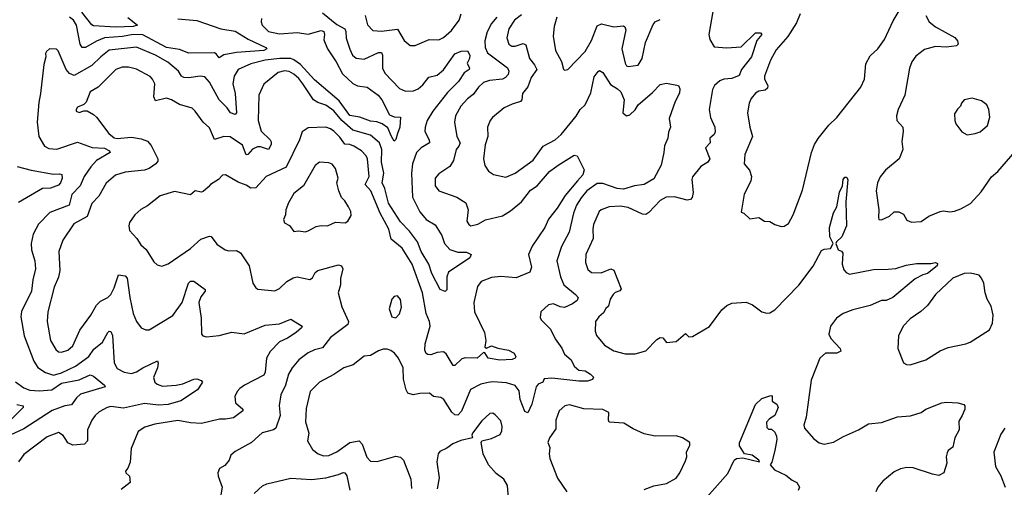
# Model space of a CAD drawing. Extents: x 1954683 to 2060285, y 904798 to 1016299.
# Tile 417 of 472: x 2044032 to 2050217, y 981474 to 984408. Entities that reach past the tile are written whole.
import ezdxf

# ---------------------------------------------------------------- set-up
doc = ezdxf.new("R2010")
doc.units = 0

msp = doc.modelspace()

# ---------------------------------------------------------------- linework, layer by layer
at = {"layer": '0CON10XD'}
for points in [[(2048401.4, 984545), (2048361.1, 984315), (2048366.9, 984285), (2048395, 984237.5), (2048475, 984232.5), (2048565, 984238.2), (2048655, 984326.5), (2048685.7, 984325.7), (2048693.3, 984315), (2048661.8, 984278.2), (2048628.6, 984175), (2048566.8, 984095), (2048551.8, 984058.2), (2048505, 984039.1), (2048455.5, 984035.5), (2048430, 984025), (2048395.8, 983995), (2048385, 983970), (2048364.3, 983845), (2048370.6, 983795), (2048398.9, 983735), (2048401.5, 983705), (2048395, 983687.5), (2048367.5, 983665), (2048368.6, 983635), (2048340, 983605), (2048367.3, 983535), (2048354.1, 983514.1), (2048311.7, 983488.3), (2048258.3, 983421.7), (2048254.2, 983405), (2048263.5, 983325), (2048256.7, 983293.3), (2048245, 983280.6), (2048225, 983276.5), (2048146.4, 983296.4), (2048093.8, 983295), (2048055, 983274.5), (2047985, 983198.8), (2047965, 983186.2), (2047945, 983187.9), (2047855, 983230), (2047805, 983238.5), (2047735, 983234.4), (2047685, 983215.6), (2047672.9, 983205), (2047637.1, 983122.9), (2047631.8, 983095), (2047634.5, 983035), (2047589.1, 982935), (2047585.5, 982885.5), (2047600.8, 982840.8), (2047625, 982822.5), (2047685, 982821.1), (2047745, 982844.4), (2047765, 982836), (2047811.1, 982718.9), (2047802.8, 982707.2), (2047773, 982697), (2047759.5, 982685), (2047741.8, 982655), (2047731.7, 982611.7), (2047715, 982596.7), (2047700, 982570), (2047670, 982545), (2047650, 982515), (2047647.8, 982455), (2047655, 982426.2), (2047706.6, 982366.6), (2047765, 982330), (2047835, 982311.9), (2047897.9, 982312.1), (2047965, 982330), (2048035, 982401.9), (2048055, 982414), (2048071.7, 982411.7), (2048095, 982382), (2048155, 982389.4), (2048215, 982440), (2048235, 982418.8), (2048259.1, 982420.9), (2048365, 982484.3), (2048443, 982587), (2048475, 982615.6), (2048505, 982629.5), (2048596.7, 982636.7), (2048635, 982619.2), (2048693.3, 982575), (2048725, 982566), (2048745, 982569.2), (2048775, 982588.6), (2048926.4, 982743.6), (2049017.6, 982862.4), (2049069.8, 982960.2), (2049085, 982968.5), (2049125, 982972.5), (2049141.2, 983005), (2049122, 983045), (2049119.5, 983105), (2049145, 983196.7), (2049166, 983235), (2049183, 983327), (2049200, 983365), (2049204.3, 983405), (2049215, 983420), (2049225, 983421.2), (2049233.8, 983405), (2049222, 983265), (2049226.2, 983115), (2049196.2, 983045), (2049162.5, 983015), (2049158.8, 983005), (2049173.7, 982963.7), (2049195.5, 982955.5), (2049203.6, 982943.6), (2049199.4, 982875), (2049209.7, 982839.7), (2049223.2, 982823.2), (2049245, 982812.2), (2049395, 982840), (2049487.1, 982842.9), (2049535, 982847.8), (2049601.3, 982868.7), (2049665, 982878.6), (2049755, 982878), (2049785.9, 982885.9), (2049797.7, 982877.7), (2049796.2, 982865), (2049735, 982815.7), (2049705, 982808.5), (2049657, 982783), (2049516.7, 982665), (2049475, 982646.2), (2049445, 982646), (2049375, 982614.5), (2049265, 982588.2), (2049205, 982565.8), (2049162.5, 982535), (2049125.4, 982485), (2049114.5, 982435), (2049127.2, 982407.2), (2049187.1, 982345), (2049190.8, 982329.2), (2049165, 982316.9), (2049095, 982315.5), (2049059.4, 982285), (2049005, 982146.7), (2048986.9, 982023.1), (2048973.2, 981915), (2048958.9, 981865), (2048961.4, 981845), (2049019.7, 981779.7), (2049055, 981754), (2049085, 981745.8), (2049145, 981758.6), (2049206.4, 981793.6), (2049301.2, 981835), (2049365, 981873.5), (2049445, 981880.9), (2049546.4, 981916.4), (2049627.8, 981922.2), (2049695, 981944.5), (2049725.3, 981964.7), (2049825, 982004.4), (2049855, 982009.2), (2049925, 982004.3), (2049963.8, 981993.8), (2049970, 981985), (2049968.8, 981965), (2049953.3, 981925), (2049930.7, 981889.3), (2049933.3, 981835), (2049906.2, 981785), (2049893.6, 981726.4), (2049864.1, 981705.9), (2049858.3, 981691.7), (2049852.9, 981665), (2049856.7, 981625), (2049836.7, 981565), (2049805, 981548.8), (2049765.8, 981555.8), (2049645, 981596.4), (2049605, 981597.9), (2049565, 981589.5), (2049525, 981572.2), (2049455, 981513.1), (2049423.3, 981475), (2049410.5, 981445)], [(2048934.6, 984445), (2048911.1, 984388.9), (2048857.2, 984302.8), (2048785, 984218.6), (2048748.2, 984155), (2048710, 984055), (2048710, 984035), (2048732.5, 983995), (2048730.2, 983979.8), (2048715, 983966.4), (2048675, 983959.1), (2048653.3, 983946.7), (2048627.5, 983915), (2048613.5, 983885), (2048604.4, 983825), (2048619.2, 983735), (2048635.8, 983675), (2048587.3, 983562.7), (2048584, 983505), (2048616.2, 983465), (2048628.8, 983425), (2048624, 983395), (2048583.6, 983313.6), (2048565, 983200), (2048580, 983195), (2048618.3, 983158.3), (2048675, 983167.5), (2048710, 983145), (2048745, 983142.5), (2048775, 983122.5), (2048815, 983110), (2048835, 983112.5), (2048860.7, 983129.3), (2048891.2, 983185), (2048950.5, 983339.5), (2049005.6, 983575), (2049024.4, 983625), (2049047.2, 983662.8), (2049115, 983746.2), (2049166.2, 983795), (2049316.2, 983985), (2049338.8, 984035), (2049347.5, 984132.5), (2049375, 984181.2), (2049423.8, 984225), (2049464, 984285), (2049519.4, 984400.6), (2049608.8, 984555)], [(2045550.4, 984415), (2045548.5, 984395), (2045554.5, 984375), (2045595, 984333.4), (2045665, 984320.5), (2045775, 984327.4), (2045845, 984317), (2045925, 984340.3), (2045943.3, 984335), (2045947.4, 984315), (2045943.1, 984283.1), (2045965.5, 984225), (2046019.7, 984145), (2046059.5, 984069.5), (2046125, 984007.8), (2046155, 983994.5), (2046215, 983985.5), (2046283.8, 983935), (2046307.9, 983905), (2046355, 983811.1), (2046385, 983799.2), (2046425, 983796.7), (2046420.5, 983735), (2046406.1, 983693.9), (2046395, 983656.7), (2046385, 983646.7), (2046366.9, 983675), (2046345, 983730), (2046310, 983755), (2046275, 983768.6), (2046235, 983772.1), (2046167.8, 983797.8), (2046105, 983807.9), (2046039.1, 983899.1), (2045885, 984031.5), (2045795, 984126.7), (2045755, 984157), (2045734.8, 984164.8), (2045665.2, 984165.2), (2045575, 984154.8), (2045485, 984132.3), (2045404.2, 984095.8), (2045378.7, 984055), (2045370.6, 984005), (2045384.8, 983945), (2045395, 983823.3), (2045385, 983814.5), (2045355.8, 983825), (2045336, 983856), (2045310, 983880), (2045285.3, 983905.3), (2045225, 984015.6), (2045195, 984048.9), (2045165, 984054.5), (2045095, 984043.8), (2045063.8, 984045), (2045048.6, 984055), (2045030.5, 984085), (2044962.7, 984142.7), (2044885, 984185.3), (2044765, 984235.2), (2044595, 984216.7), (2044541.2, 984175), (2044485, 984120.4), (2044375, 984059.1), (2044345, 984070), (2044323.3, 984095), (2044273.9, 984213.9), (2044263, 984223), (2044220, 984225), (2044200.5, 984209.5), (2044193.9, 984196.1), (2044196, 984175), (2044182.7, 984127.3), (2044163.6, 983945), (2044151.7, 983888.3), (2044140.8, 983765), (2044151.5, 983675), (2044187.5, 983615), (2044215, 983601.1), (2044265, 983596.4), (2044395, 983639.1), (2044486.9, 983606.9), (2044565, 983602.6), (2044596.2, 983585), (2044601.2, 983575), (2044515, 983525.4), (2044479.6, 983485), (2044437.3, 983425), (2044412.4, 983365), (2044359.3, 983310.7), (2044342.7, 983245), (2044221.6, 983198.4), (2044150.5, 983125), (2044116.6, 983063.4), (2044103.1, 983005), (2044105.4, 982965), (2044126.4, 982896.4), (2044131.1, 982845), (2044114.7, 982775.3), (2044106.7, 982705), (2044043, 982577), (2044039.5, 982545), (2044060.4, 982425), (2044120.4, 982265), (2044146.9, 982226.9), (2044194.3, 982194.3), (2044245, 982177.5), (2044295, 982193), (2044383.5, 982235), (2044467.1, 982295), (2044498.4, 982341.6), (2044552.3, 982385), (2044584.7, 982445.3), (2044595, 982454.2), (2044605, 982452), (2044615, 982426.7), (2044626.2, 982255), (2044645, 982220), (2044687.6, 982197.6), (2044735, 982189.2), (2044765, 982198), (2044806, 982224), (2044897.7, 982267.7), (2044902.5, 982252.5), (2044897.3, 982225), (2044873.4, 982163.4), (2044880.6, 982135), (2044895, 982121.1), (2044928.4, 982108.4), (2045015.3, 982114.7), (2045056.4, 982123.6), (2045125, 982153.8), (2045145.3, 982155.3), (2045172.5, 982145), (2045180, 982135), (2045149.2, 982085), (2045045, 982016.4), (2044964.1, 981994.1), (2044905, 981990.3), (2044815, 982000.5), (2044685, 981970.6), (2044605, 981980.9), (2044581.2, 981975), (2044531.3, 981948.7), (2044505.3, 981924.7), (2044485.4, 981895), (2044457.5, 981835), (2044457.5, 981765), (2044440, 981745), (2044365, 981738.9), (2044335, 981752.5), (2044321.9, 981775)], [(2045935, 984451.6), (2046025, 984377.6), (2046075, 984351.8), (2046081.8, 984335), (2046082.7, 984292.7), (2046105, 984224), (2046123.6, 984185), (2046145, 984167.5), (2046195, 984161.8), (2046285, 984202.8), (2046305, 984201.9), (2046311.5, 984185), (2046310.5, 984105), (2046325, 984072), (2046417.6, 983977.6), (2046455, 983959.4), (2046505, 983962.3), (2046535, 983975.5), (2046565, 984000), (2046602.2, 984047.8), (2046655, 984060.4), (2046695.2, 984094.8), (2046765, 984194.1), (2046805, 984210), (2046845, 984213.8), (2046860.8, 984185), (2046858, 984165), (2046842.5, 984135), (2046856.7, 984105), (2046855.6, 984095), (2046825, 984074.6), (2046788.7, 984021.3), (2046719.3, 983950.7), (2046627.5, 983835), (2046592.5, 983775), (2046578.8, 983735), (2046577, 983707), (2046604.6, 983655), (2046606.5, 983635), (2046554.5, 983605), (2046524.6, 983575), (2046499.7, 983505), (2046492.3, 983445), (2046500, 983295), (2046545, 983203.9), (2046585, 983154.7), (2046641.5, 983121.5), (2046683.3, 983055), (2046700.8, 983005), (2046735, 982965.7), (2046785, 982948.9), (2046839.1, 982949.1), (2046867.5, 982935), (2046858.8, 982915), (2046726.3, 982823.7), (2046715.5, 982795), (2046715, 982713.3), (2046705, 982703.8), (2046674.2, 982715), (2046622.1, 982815), (2046603.1, 982875), (2046554.5, 982954.5), (2046530.6, 983015), (2046480.9, 983080.9), (2046425, 983140.7), (2046347.9, 983257.9), (2046325, 983349.4), (2046310, 983385), (2046319, 983445), (2046305.5, 983515), (2046306.3, 983595), (2046292.6, 983635), (2046235, 983684.2), (2046125, 983715.2), (2046055, 983776.9), (2046005, 983837.3), (2045955, 983872.7), (2045905, 983888.9), (2045876.7, 983905), (2045810, 984005), (2045785, 984039.3), (2045755, 984066.5), (2045725, 984083.6), (2045695, 984088.4), (2045655, 984076.5), (2045565, 984002.9), (2045534.5, 983935), (2045530.8, 983775), (2045548, 983708), (2045605, 983654.4), (2045612.4, 983642.4), (2045611.5, 983625), (2045595, 983593.1), (2045545, 983611.5), (2045525, 983610.8), (2045495, 983595.4), (2045465, 983562.5), (2045455, 983560), (2045430.8, 983620.8), (2045355, 983672.5), (2045315, 983676.2), (2045255, 983657.1), (2045225, 983730.6), (2045185.6, 983765), (2045135, 983834.2), (2045115, 983852.5), (2045035.4, 983875.4), (2044985.4, 983905.4), (2044955, 983916.2), (2044885, 983900), (2044875.4, 983925), (2044880.4, 984005), (2044866.2, 984035), (2044851.2, 984051.2), (2044765, 984098.2), (2044715, 984110), (2044675, 984111.1), (2044635, 984095.4), (2044525.7, 983985), (2044475.5, 983955), (2044448.8, 983891.2), (2044435, 983876.7), (2044395, 983858.8), (2044386.2, 983845), (2044387.5, 983835), (2044405, 983826.7), (2044435, 983837.5), (2044455, 983836.2), (2044495, 983814.2), (2044515, 983797.5), (2044591.1, 983695), (2044625, 983666.8), (2044645, 983662.3), (2044735, 983670.4), (2044795, 983660), (2044835, 983646.7), (2044858.2, 983618.2), (2044898.8, 983535), (2044899.2, 983520.8), (2044887.1, 983505), (2044845.3, 983474.7), (2044815.9, 983464.1), (2044695, 983450.8), (2044633.8, 983433.8), (2044575, 983382.9), (2044528.3, 983301.7), (2044484.3, 983255), (2044455, 983172.9), (2044372.9, 983127.1), (2044302.5, 983025), (2044277.5, 982955), (2044284.5, 982834.5), (2044275, 982793.8), (2044248.8, 982731.2), (2044208.9, 982575), (2044205.4, 982515), (2044225.5, 982395), (2044258.1, 982338.1), (2044275, 982324.5), (2044295, 982321.5), (2044335, 982335.4), (2044365, 982362.2), (2044408.9, 982461.1), (2044478.5, 982555), (2044513.7, 982616.4), (2044538.7, 982641.3), (2044585, 982665.6), (2044605, 982684.2), (2044625.4, 982725), (2044652.4, 982807.6), (2044695, 982800.6), (2044707.3, 982787.3), (2044723.9, 982665), (2044745.8, 982565), (2044765.8, 982515), (2044795.9, 982475.9), (2044825, 982462), (2044845, 982462), (2044995, 982552), (2045052, 982635), (2045091.5, 982755), (2045105, 982766.9), (2045125, 982768.1), (2045198, 982715), (2045197.5, 982705), (2045170.2, 982669.8), (2045157.5, 982635), (2045171.9, 982535), (2045174.4, 982435), (2045182, 982425), (2045205, 982417.5), (2045285, 982426), (2045365, 982448.6), (2045441.9, 982438.1), (2045575, 982490.8), (2045665, 982500), (2045735, 982529.2), (2045806.2, 982485), (2045802.5, 982475), (2045768.8, 982445), (2045715, 982410), (2045665, 982386.4), (2045605, 982326.4), (2045582.8, 982285), (2045573.8, 982196.2), (2045565, 982178.6), (2045444.4, 982115), (2045414.4, 982095), (2045397.5, 982075), (2045384.4, 982045), (2045386.9, 982005), (2045432.9, 981965), (2045434.2, 981955), (2045375, 981909.6), (2045325, 981901.1), (2045287.6, 981902.4), (2045175, 981874.3), (2045105, 981878.5), (2045025, 981892.7), (2044880.5, 981869.5), (2044818, 981852), (2044775.5, 981824.5), (2044731.4, 981718.6), (2044727, 981633), (2044711.2, 981595), (2044696, 981575), (2044698, 981565), (2044722, 981545), (2044726, 981505), (2044670.3, 981459.7)], [(2044677, 984303), (2044565, 984294.3), (2044515.5, 984274.5), (2044445, 984234.7), (2044425, 984234.5), (2044411.9, 984255), (2044389.7, 984375), (2044370.3, 984405), (2044344.4, 984425)], [(2044712.3, 984422.3), (2044771.9, 984375), (2044745, 984366), (2044635, 984362.6), (2044495, 984370.7), (2044485, 984375.5), (2044422.9, 984455)], [(2045025, 984413.2), (2045145, 984403.8), (2045295, 984350.3), (2045386.4, 984336.4), (2045467.2, 984287.3), (2045577.5, 984235), (2045583.8, 984225), (2045566, 984215), (2045395, 984201.6), (2045315, 984187.5), (2045285, 984169.2), (2045266.9, 984195), (2045255, 984200.8), (2045095, 984197.9), (2045035, 984220.7), (2044955, 984233), (2044805, 984314.5), (2044745, 984314.8), (2044677, 984303)], [(2047030, 984425), (2046996.9, 984385), (2046968, 984332), (2046954.1, 984275), (2046956.8, 984235), (2046971.2, 984201.2), (2047096.4, 984106.4), (2047105.5, 984085), (2047101.4, 984065), (2047084.6, 984045.4), (2047065.3, 984034.7), (2046983, 984027), (2046945, 984013.6), (2046914.5, 983985), (2046880.5, 983939.5), (2046845, 983912.2), (2046802.7, 983865), (2046770.5, 983805), (2046762.5, 983765), (2046777.1, 983675), (2046798.2, 983635), (2046791.2, 983615), (2046774.5, 983595), (2046758.2, 983525), (2046735, 983487.1), (2046665, 983440.8), (2046641.2, 983415), (2046642, 983365), (2046665, 983334.2), (2046778.8, 983295), (2046835, 983258.8), (2046850, 983215), (2046840, 983145), (2046853, 983123), (2046865.8, 983115.8), (2046910, 983125), (2046958.1, 983151.9), (2047065, 983178.8), (2047115, 983210), (2047185, 983266.2), (2047240.8, 983339.2), (2047283.4, 983366.6), (2047361.1, 983455), (2047415, 983496.5), (2047515, 983558), (2047535, 983553.8), (2047577.3, 983467.3), (2047570, 983435), (2047536.4, 983396.4), (2047458.2, 983305), (2047408.8, 983225), (2047355, 983157.1), (2047330.9, 983105), (2047252.4, 982987.6), (2047229.1, 982935), (2047246.8, 982855), (2047236.7, 982823.3), (2047151.6, 982788.4), (2047055, 982797.5), (2046995, 982791.5), (2046930, 982765), (2046907.3, 982735), (2046885.5, 982635), (2046888.5, 982575), (2046951.1, 982445), (2046960, 982395), (2046955, 982353.3), (2046965, 982347.8), (2046995, 982363.1), (2047035, 982348.2), (2047102, 982335), (2047137.8, 982315), (2047147.9, 982292.1), (2047145.4, 982284.6), (2047125, 982277.3), (2047047.2, 982272.8), (2046975, 982284.8), (2046955, 982318.6), (2046945, 982320.9), (2046905, 982285.3), (2046833.3, 982286.7), (2046808.8, 982281.2), (2046765, 982239.2), (2046755, 982238), (2046711.7, 982311.7), (2046695, 982323.8), (2046655, 982319.4), (2046615, 982305.7), (2046595, 982307.1), (2046585, 982314.3), (2046576.8, 982335), (2046580, 982375), (2046610.3, 982485), (2046606, 982515), (2046585.2, 982565.2), (2046562.4, 982695), (2046498.4, 982875), (2046435.5, 982975), (2046365, 983031.5), (2046351.4, 983095), (2046297.1, 983195), (2046238.8, 983335), (2046202.8, 983375), (2046227.6, 983425), (2046216, 983535), (2046208.8, 983555), (2046180, 983585), (2046131.5, 983615), (2046105, 983625.2), (2046075, 983627.5), (2046042.4, 983672.4), (2046005, 983708.9), (2045985, 983723.3), (2045955, 983733.2), (2045845, 983729.4), (2045806.2, 983705), (2045790, 983655), (2045706.1, 983483.9), (2045581.2, 983425), (2045515, 983354.1), (2045485, 983352), (2045455, 983370.9), (2045405, 983388.1), (2045325, 983434), (2045305, 983433.3), (2045280, 983405), (2045230, 983375), (2045215, 983357.5), (2045185, 983330), (2045175, 983326.7), (2045135, 983334), (2045105, 983310), (2045005, 983330.8), (2044915, 983302.9), (2044835, 983241.4), (2044792, 983218), (2044755.8, 983185), (2044722.5, 983135), (2044718, 983115), (2044722, 983085), (2044767.1, 983035), (2044792, 982995), (2044827.5, 982967.5), (2044875, 982890), (2044895, 982870.8), (2044925, 982862.5), (2044965, 982877.1), (2045105, 982971.9), (2045168.9, 983031.1), (2045225, 983050.8), (2045235, 983047.5), (2045270.3, 983000.3), (2045323.3, 982965), (2045345, 982958.6), (2045395, 982960), (2045418.1, 982945), (2045474.6, 982864.6), (2045496, 982755), (2045515.8, 982725.8), (2045528.6, 982718.6), (2045635, 982708), (2045665, 982720.8), (2045709.2, 982765), (2045750.7, 982789.3), (2045775, 982794.4), (2045855, 982779.2), (2045872.1, 982787.9), (2045888.8, 982821.2), (2045905, 982834.4), (2046035, 982870), (2046053.1, 982863.1), (2046061.5, 982845), (2046047.9, 982785), (2046048.2, 982745), (2046033.6, 982695), (2046056.2, 982606.2), (2046098.1, 982515), (2046094.3, 982495), (2045985, 982414.5), (2045935, 982350), (2045885, 982336.5), (2045845, 982317.5), (2045785.3, 982274.7), (2045744.4, 982225), (2045720.5, 982185), (2045700.8, 982115), (2045672.7, 982055), (2045661.9, 981988.1), (2045669.2, 981925), (2045641.9, 981845), (2045625.9, 981834.1), (2045554.6, 981815.4), (2045488, 981755), (2045385, 981698.6), (2045357.5, 981675), (2045347.5, 981645), (2045319.7, 981610.3), (2045286.7, 981593.3), (2045277.5, 981565), (2045278.6, 981545), (2045304.2, 981475), (2045294.4, 981415)], [(2047185, 984439.6), (2047139.5, 984405), (2047105, 984350.8), (2047092, 984295), (2047104.6, 984255), (2047123.1, 984243.1), (2047145, 984242.7), (2047195, 984258.8), (2047211.5, 984251.5), (2047234.6, 984165), (2047266.4, 984125), (2047281.2, 984095), (2047244.1, 984045.9), (2047223.2, 983986.8), (2047191.1, 983945), (2047185.4, 983905), (2047178.1, 983895), (2047125, 983879.1), (2047074.7, 983855.3), (2047002.9, 983795), (2046987.1, 983775), (2046970, 983735), (2046971.9, 983675), (2046956.9, 983623.1), (2046945.6, 983535), (2046954.5, 983494.5), (2046977.6, 983457.6), (2047007.9, 983437.9), (2047085, 983420.6), (2047145, 983444.5), (2047257, 983527), (2047321.2, 983615), (2047395, 983654.5), (2047432.9, 983687.1), (2047527.4, 983802.6), (2047552.5, 983845), (2047584.4, 983875), (2047620.7, 983949.3), (2047640.2, 984049.8), (2047665, 984084.2), (2047675, 984089.4), (2047695, 984077.5), (2047742.4, 984002.4), (2047787.8, 983975), (2047807.9, 983955), (2047829.6, 983905), (2047821.2, 983825), (2047845, 983806.2), (2047865, 983811.4), (2047897.6, 983842.4), (2047916.9, 983875), (2048007.8, 983952.2), (2048055, 984001.2), (2048095, 984010), (2048171.2, 983995), (2048180, 983975), (2048176.8, 983946.8), (2048150.4, 983895), (2048111.3, 983788.7), (2048120.8, 983735), (2048108, 983702), (2048104.5, 983665), (2048082.4, 983617.6), (2048079.4, 983575), (2048061.9, 983495), (2048015, 983409.2), (2047955, 983374.6), (2047895, 983366), (2047825, 983344.8), (2047785, 983348.3), (2047695, 983381.6), (2047659.5, 983380.5), (2047594.8, 983335.2), (2047558.6, 983291.4), (2047530.3, 983245), (2047510, 983195), (2047484.1, 983075.9), (2047436.2, 982985), (2047405.6, 982895), (2047428.8, 982795), (2047450.9, 982745), (2047524.4, 982685), (2047540.8, 982665), (2047533.2, 982646.8), (2047505, 982625.8), (2047455, 982603.1), (2047426.6, 982606.6), (2047385, 982625.7), (2047355, 982618.6), (2047306.7, 982575), (2047300.7, 982540.7), (2047307.5, 982525), (2047366.8, 982466.8), (2047395.7, 982405), (2047437.5, 982347.5), (2047455, 982310), (2047495.7, 982275), (2047515.7, 982235), (2047545, 982210), (2047585, 982204.4), (2047617.5, 982185), (2047636, 982165), (2047629.5, 982150.5), (2047598.9, 982141.1), (2047545, 982140.5), (2047375, 982159), (2047327.5, 982155), (2047318.8, 982135), (2047289.4, 982120.6), (2047276.5, 982105), (2047249.3, 981995), (2047225, 981940.8), (2047205, 981950.8), (2047176.2, 982025), (2047170.5, 982080.5), (2047145, 982113.8), (2047090.8, 982130.7), (2047005, 982135.5), (2046975, 982131.2), (2046929, 982121), (2046865, 982087.7), (2046808.2, 981951.8), (2046785, 981927.8), (2046765, 981928.5), (2046746.5, 981945), (2046695.6, 982025), (2046677.8, 982037.8), (2046632.5, 982045), (2046605.6, 982065.6), (2046545, 982063.3), (2046504.8, 982054.8), (2046471.1, 982065), (2046458.8, 982085), (2046443.7, 982153.7), (2046440.6, 982225), (2046411.2, 982285), (2046385.9, 982315.9), (2046362.7, 982332.7), (2046340.8, 982340.8), (2046315, 982340.6), (2046285, 982331.4), (2046235, 982302), (2046195, 982296.2), (2046126.9, 982243.1), (2046068.8, 982225), (2046005, 982181.9), (2045915.8, 982135), (2045857.5, 982075), (2045831.1, 981968.9), (2045828.2, 981885), (2045848.6, 981815), (2045840.6, 981765), (2045871.4, 981711.4), (2045906.2, 981685), (2045941.1, 981671.1), (2045975, 981673.8), (2046025, 981696.7), (2046105, 981755.7), (2046165, 981766.5), (2046183.6, 981745), (2046212.6, 981662.6), (2046235, 981639.4), (2046277, 981637), (2046395, 981668.8), (2046423.8, 981663.8), (2046443.9, 981643.9), (2046488.7, 981525), (2046494, 981466)], [(2046201.4, 984435), (2046216.7, 984376.7), (2046250.2, 984340.2), (2046305, 984337.3), (2046405, 984348.5), (2046447, 984277), (2046485, 984247.5), (2046515.9, 984245.9), (2046603.3, 984285), (2046665, 984282.7), (2046695, 984297.5), (2046745, 984341.2), (2046792.2, 984405), (2046804.4, 984445)], [(2047406.1, 984425), (2047390, 984365), (2047383.8, 984305), (2047398.1, 984215), (2047435.6, 984145.6), (2047448.3, 984098.3), (2047455, 984091.2), (2047475, 984096.7), (2047585, 984209.4), (2047625, 984277.5), (2047659.6, 984370.4), (2047687.8, 984382.2), (2047765, 984364.6), (2047825, 984370), (2047834.5, 984364.5), (2047839.1, 984345), (2047815.6, 984225), (2047835.8, 984135), (2047845, 984118.8), (2047855, 984115.8), (2047917.9, 984122.1), (2047943.3, 984165), (2047963.8, 984265), (2048011.7, 984378.3), (2048025, 984394.4), (2048055, 984410)], [(2049724.4, 984435), (2049745.8, 984395), (2049785, 984364.2), (2049905.8, 984295.8), (2049922.5, 984275), (2049927.5, 984255), (2049916.4, 984243.6), (2049855, 984235.8), (2049785, 984239.4), (2049715, 984221.4), (2049661.3, 984178.7), (2049635.7, 984145), (2049620.9, 984105), (2049591.8, 983935), (2049550.6, 983845), (2049540.8, 983805), (2049542, 983775), (2049579.2, 983735), (2049582.9, 983707.1), (2049574.2, 983645), (2049580, 983595), (2049557.1, 983535), (2049470, 983465), (2049437.2, 983422.8), (2049420, 983385), (2049411.8, 983335), (2049428.6, 983215), (2049427, 983167), (2049430, 983155), (2049445, 983153.3), (2049496.7, 983175), (2049525, 983203.3), (2049555, 983203.8), (2049585, 983187.5), (2049605, 983150), (2049635, 983138), (2049695, 983141.2), (2049742.5, 983175), (2049815, 983205.8), (2049835, 983209.2), (2049875, 983202), (2049905, 983207.5), (2049945, 983220.8), (2050006, 983255), (2050071.3, 983328.7), (2050136.7, 983423.3), (2050176.2, 983455), (2050285, 983581.2)], [(2049985, 983686.7), (2050035, 983693.8), (2050066.7, 983705), (2050111.2, 983745), (2050126.4, 983796.4), (2050120, 983845), (2050106.7, 983875), (2050075, 983900), (2050015, 983916.2), (2049965, 983906.2), (2049947.5, 983885), (2049942.5, 983865), (2049922.7, 983847.3), (2049905, 983817.5), (2049906.7, 983775), (2049913.3, 983755), (2049950, 983705), (2049985, 983686.7)], [(2044017.1, 983487.1), (2044103.3, 983465), (2044245, 983439.7), (2044282, 983442), (2044296.3, 983436.3), (2044298.8, 983415), (2044287.8, 983385), (2044275, 983369.5), (2044225, 983351.1), (2044175, 983348.4), (2044025, 983261.1)], [(2045825, 983078.1), (2045845, 983083.1), (2045895, 983110.8), (2045925, 983117.5), (2045965, 983116), (2046015, 983138.8), (2046077, 983133), (2046093.8, 983145), (2046115, 983180), (2046111.2, 983205), (2046097.5, 983235), (2046075, 983272.5), (2046053.1, 983293.1), (2046037.1, 983335), (2046024.3, 983385), (2046032.5, 983415), (2046015.7, 983475), (2045995, 983502), (2045975, 983511.2), (2045915, 983514.2), (2045887.4, 983492.6), (2045814.4, 983365), (2045755, 983318.8), (2045720, 983260), (2045704.2, 983215), (2045702.5, 983185), (2045690, 983155), (2045695, 983134), (2045727.7, 983117.7), (2045755, 983080), (2045785, 983083.8), (2045825, 983078.1)], [(2049625, 982243.8), (2049725, 982274), (2049815, 982330), (2049865, 982352), (2049975, 982374), (2050002.5, 982385), (2050125, 982463.3), (2050144, 982505), (2050146.7, 982555), (2050135, 982610), (2050110, 982655), (2050096.2, 982695), (2050088, 982755), (2050075, 982786.7), (2050058.8, 982805), (2050005, 982818.5), (2049965, 982816.9), (2049895, 982787.1), (2049785, 982684.2), (2049734.6, 982615.4), (2049693, 982577), (2049625, 982530.6), (2049582.9, 982485), (2049553.1, 982425), (2049549.2, 982345), (2049583.3, 982255), (2049603.9, 982243.9), (2049625, 982243.8)], [(2046395, 982537.5), (2046417.7, 982562.3), (2046430.8, 982605), (2046425, 982652.5), (2046405, 982676.7), (2046385, 982672.5), (2046370, 982655), (2046353.8, 982595), (2046370, 982545), (2046395, 982537.5)], [(2044005, 982137.1), (2044058.3, 982098.3), (2044094.7, 982084.7), (2044155, 982080), (2044234.2, 982085.8), (2044295, 982128.1), (2044405, 982149), (2044475, 982179.2), (2044495, 982171.5), (2044563.8, 982115), (2044568, 982105), (2044415, 982057.8), (2044388.8, 982035), (2044358.4, 981991.6), (2044315, 981985.3), (2044235, 981956.7), (2044058.2, 981841.8), (2043885, 981762.3)], [(2048334.6, 981395), (2048479.5, 981560.5), (2048520, 981645), (2048535.3, 981654.8), (2048575, 981659.5), (2048680, 981635), (2048676.2, 981645), (2048632.5, 981675), (2048585, 981685.4), (2048554.7, 981734.7), (2048553.9, 981753.9), (2048655, 981993.8), (2048695, 982031.2), (2048745, 982047.5), (2048755, 982050), (2048760, 982045), (2048760, 982015), (2048787.5, 981995), (2048796.2, 981975), (2048776.1, 981923.9), (2048742.5, 981905), (2048723.3, 981883.3), (2048725, 981850), (2048735, 981840), (2048755, 981840), (2048775, 981820), (2048786.2, 981795), (2048788, 981775), (2048775.7, 981705), (2048757.3, 981632.7), (2048747.5, 981615), (2048773.9, 981583.9), (2048845, 981551.4), (2048885, 981519.4), (2048915, 981504.6), (2048930.4, 981475), (2048922.5, 981455)], [(2044015, 981994.7), (2044053.3, 981985), (2044054, 981975), (2043981.9, 981905)], [(2047955, 981461.2), (2048015, 981483.8), (2048095, 981498.8), (2048155, 981532.5), (2048180, 981565), (2048215, 981640), (2048223.3, 981665), (2048220, 981695), (2048241.7, 981738.3), (2048242.5, 981755), (2048195, 981784), (2048155, 981797.1), (2048025, 981796), (2047955, 981810.8), (2047885, 981841.4), (2047826.3, 981876.3), (2047735, 981883.1), (2047730, 981895), (2047733.5, 981943.5), (2047695, 981963.1), (2047575, 981967.1), (2047485, 981992.2), (2047456.7, 981985), (2047420, 981955), (2047400, 981895), (2047399.3, 981840.7), (2047360, 981785), (2047349.4, 981755), (2047363.1, 981725), (2047358.5, 981685), (2047362.7, 981655), (2047410.8, 981530.8), (2047468.6, 981445)], [(2047106.4, 981355), (2047095.6, 981485), (2047074, 981525), (2047025, 981561.4), (2046976.2, 981615), (2046943.3, 981685), (2046930, 981755), (2046935, 981766.7), (2046995, 981781.1), (2047050, 981805), (2047061.2, 981828.8), (2047063.9, 981856.1), (2047055, 981892.5), (2047019.5, 981929.5), (2047005, 981938.8), (2046985, 981937.5), (2046935, 981892), (2046876.9, 981815), (2046872, 981802), (2046877.5, 981785), (2046802.7, 981767.3), (2046753.3, 981746.7), (2046715, 981719.2), (2046671.2, 981698.8), (2046661.2, 981685), (2046652, 981635), (2046666.2, 981533.8), (2046653.8, 981465)], [(2044321.9, 981775), (2044305, 981800), (2044275, 981818), (2044205, 981790.8), (2044058.8, 981681.2), (2044024.2, 981635)], [(2050220.6, 981845), (2050195, 981807.5), (2050151.1, 981695), (2050161.9, 981605), (2050195.4, 981545.4), (2050222.9, 981475)], [(2045504.2, 981435), (2045557.4, 981482.6), (2045583.9, 981496.1), (2045735, 981531.5), (2045865, 981522.5), (2045955, 981533.9), (2046033.8, 981555), (2046065, 981568.1), (2046075.4, 981565.4), (2046086.6, 981546.6), (2046106.2, 981456.2)]]:
    msp.add_lwpolyline(points, dxfattribs=at)

doc.saveas('drawing.dxf')
